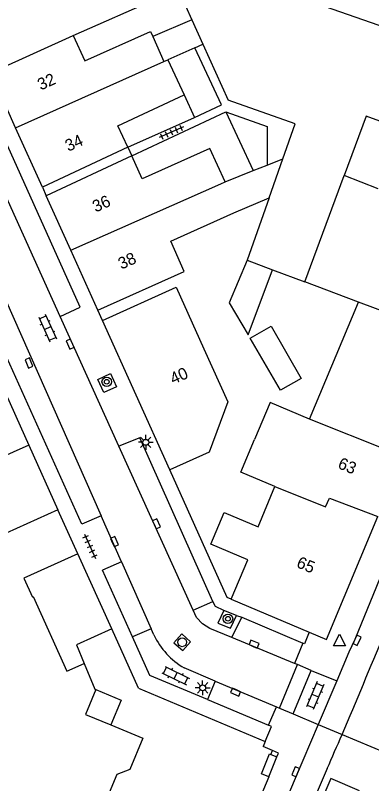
# Model space of a CAD drawing. Extents: x 132998 to 136004, y 396998 to 398512.
# Drawn here: x 133707 to 133737.1, y 398242.9 to 398307.8 of the extents above; entities that cross this region are included whole.
import ezdxf

# ---------------------------------------------------------------- set-up
doc = ezdxf.new("R2010")
doc.units = 0
for name, color, linetype in [('gg-afsc-erfafscheiding', 7, 'Continuous'), ('gg-afsc-muur', 7, 'Continuous'), ('gg-anno-huisnummerreeks BGT', 7, 'Continuous'), ('gg-bbg-bijgebouw', 7, 'Continuous'), ('gg-bbg-gedigitaliseerde bebouwing', 7, 'Continuous'), ('gg-bbg-gedigitaliseerde bebouwing onder overbouw', 7, 'Continuous'), ('gg-bbg-gedigitaliseerde bijgebouw', 7, 'Continuous'), ('gg-bbg-gedigitaliseerde overbouw', 7, 'Continuous'), ('gg-bbg-hoofdgebouw', 7, 'Continuous'), ('gg-bbg-luifel en loopbrug', 7, 'Continuous'), ('gg-bbg-pand overbouw', 7, 'Continuous'), ('gg-bbg-tussenscheiding', 7, 'Continuous'), ('gg-knt-verharding', 7, 'Continuous'), ('gg-knt-verharding nz', 7, 'Continuous'), ('gt-grn-weggrens', 7, 'Continuous'), ('gt-symb-boom', 7, 'Continuous'), ('gt-symb-klinker verharding', 7, 'Continuous'), ('gt-symb-kolk', 7, 'Continuous'), ('gt-symb-lichtmast', 7, 'Continuous'), ('gt-symb-rioolschacht', 7, 'Continuous'), ('gt-symb-tegel verharding', 7, 'Continuous'), ('gt-symb-waterafsluiter', 7, 'Continuous')]:
    doc.layers.add(name, color=color, linetype=linetype)

# ---------------------------------------------------------------- blocks, each defined once
blk = doc.blocks.new('gt0-WAFSL')
at = {"layer": 'gt-symb-waterafsluiter'}
for p, q in [((-0.5, -0.333), (0, 0.667)), ((0, 0.667), (0.5, -0.333)), ((0.5, -0.333), (-0.5, -0.333))]:
    blk.add_line(p, q, dxfattribs=at)
blk = doc.blocks.new('gt0-KOLK')
at = {"layer": 'gt-symb-kolk'}
blk.add_lwpolyline([(0, 0), (0.375, 0), (0.375, 0.4), (-0.375, 0.4), (-0.375, 0), (0, 0)], dxfattribs=at)
blk = doc.blocks.new('gt0-KL1')
at = {"layer": 'gt-symb-klinker verharding'}
for p, q in [((-1.15, 0.3), (1.15, 0.3)), ((-1, -0.3), (-1, 0.3)), ((-0.5, 0.3), (-0.5, 0.45)), ((0, -0.3), (0, 0.3)), ((0.5, 0.3), (0.5, 0.45)), ((1, -0.3), (1, 0.3)), ((-1.15, -0.3), (1.15, -0.3)), ((-0.5, -0.45), (-0.5, -0.3)), ((0.5, -0.45), (0.5, -0.3))]:
    blk.add_line(p, q, dxfattribs=at)
blk = doc.blocks.new('gt0-RS')
at = {"layer": 'gt-symb-rioolschacht'}
blk.add_lwpolyline([(-0.5, -0.5), (0.5, -0.5), (0.5, 0.5), (-0.5, 0.5)], close=True, dxfattribs=at)
blk.add_circle((0, 0), 0.375, dxfattribs=at)
blk = doc.blocks.new('gt0-BOOM')
at = {"layer": 'gt-symb-boom'}
for radius in [0.4, 0.2]:
    blk.add_circle((0, 0), radius, dxfattribs=at)
blk = doc.blocks.new('gt0-TEG1')
at = {"layer": 'gt-symb-tegel verharding'}
for p, q in [((-1.125, 0), (1.125, 0)), ((-0.9, -0.25), (-0.9, 0.25)), ((-0.45, -0.25), (-0.45, 0.25)), ((0, -0.25), (0, 0.25)), ((0.45, -0.25), (0.45, 0.25)), ((0.9, -0.25), (0.9, 0.25))]:
    blk.add_line(p, q, dxfattribs=at)
blk = doc.blocks.new('gt0-LMAST')
at = {"layer": 'gt-symb-lichtmast'}
for p, q in [((-0.182, 0.173), (-0.447, 0.438)), ((-0.005, 0.246), (-0.005, 0.621)), ((0.172, 0.173), (0.437, 0.438)), ((-0.255, -0.004), (-0.63, -0.004)), ((-0.182, -0.181), (-0.447, -0.446)), ((-0.005, -0.254), (-0.005, -0.629)), ((0.437, -0.446), (0.172, -0.181)), ((0.245, -0.004), (0.62, -0.004))]:
    blk.add_line(p, q, dxfattribs=at)
blk.add_circle((-0.005, -0.004), 0.25, dxfattribs=at)

msp = doc.modelspace()

# ---------------------------------------------------------------- linework, layer by layer
at = {"layer": 'gg-afsc-erfafscheiding'}
for p, q in [((133716.543, 398296.609), (133722.166, 398299.138)), ((133716.871, 398295.881), (133724.81, 398299.597))]:
    msp.add_line(p, q, dxfattribs=at)
msp.add_lwpolyline([(133711.919, 398306.043), (133719.197, 398309.287), (133721.394, 398308.552)], dxfattribs=at)
at = {"layer": 'gg-afsc-muur'}
for p, q in [((133712.307, 398262.264), (133710.63, 398265.98)), ((133728.612, 398245.327), (133729.115, 398245.122)), ((133729.244, 398245.421), (133728.732, 398245.641)), ((133729.115, 398245.122), (133729.244, 398245.421))]:
    msp.add_line(p, q, dxfattribs=at)
msp.add_lwpolyline([(133725.26, 398258.43), (133724.926, 398258.569), (133720.08, 398269.36)], dxfattribs=at)
at = {"layer": 'gg-bbg-bijgebouw'}
for p, q in [((133712.307, 398262.264), (133707.761, 398260.213)), ((133715.167, 398255.926), (133712.307, 398262.264))]:
    msp.add_line(p, q, dxfattribs=at)
at = {"layer": 'gg-bbg-gedigitaliseerde bebouwing'}
for p, q in [((133719.581, 398303.85), (133719.895, 398303.991)), ((133730.659, 398298.583), (133724.996, 398300.592)), ((133729.613, 398295.629), (133730.659, 398298.583)), ((133728.302, 398295.107), (133729.613, 398295.629)), ((133724.732, 398293.687), (133727.111, 398294.634)), ((133725.466, 398291.081), (133728.445, 398292.331)), ((133728.445, 398292.331), (133726.588, 398287.086)), ((133728.749, 398286.27), (133731.476, 398285.24)), ((133735.994, 398283.539), (133731.476, 398285.24)), ((133731.867, 398273.646), (133735.994, 398283.539)), ((133722.953, 398279.59), (133724.976, 398275.115)), ((133724.976, 398275.115), (133723.39, 398270.86)), ((133727.52, 398264.54), (133728.945, 398267.956))]:
    msp.add_line(p, q, dxfattribs=at)
for points in [[(133716.543, 398296.609), (133715.695, 398298.42), (133721.279, 398301.034)], [(133724.732, 398293.687), (133723.461, 398296.513), (133717.744, 398293.941), (133716.871, 398295.881)], [(133713.99, 398282.85), (133721.298, 398286.126), (133720.145, 398288.688), (133725.466, 398291.081)], [(133714.38, 398281.97), (133720.604, 398284.786), (133722.953, 398279.59)], [(133731.867, 398273.646), (133728.532, 398275.039), (133727.229, 398271.918)], [(133728.945, 398267.956), (133726.075, 398269.154), (133727.229, 398271.918)], [(133710.63, 398265.98), (133703.609, 398262.817), (133702.486, 398265.315), (133697.382, 398263.021), (133696.042, 398266.001)], [(133712.848, 398253.01), (133713.734, 398250.841), (133713.832, 398250.8)], [(133713.832, 398250.8), (133715.967, 398249.911), (133715.095, 398247.816)], [(133715.095, 398247.816), (133717.8, 398246.69), (133716.702, 398244.055), (133715.596, 398243.618), (133714.815, 398241.747), (133715.132, 398240.978)]]:
    msp.add_lwpolyline(points, dxfattribs=at)
at = {"layer": 'gg-bbg-gedigitaliseerde bebouwing onder overbouw'}
for p, q in [((133716.543, 398296.609), (133709.321, 398293.229)), ((133716.871, 398295.881), (133709.648, 398292.501))]:
    msp.add_line(p, q, dxfattribs=at)
at = {"layer": 'gg-bbg-gedigitaliseerde bijgebouw'}
for p, q in [((133722.175, 398305.017), (133719.895, 398303.991)), ((133721.279, 398301.034), (133722.166, 398299.138)), ((133724.81, 398299.597), (133727.111, 398294.634))]:
    msp.add_line(p, q, dxfattribs=at)
for points in [[(133722.166, 398299.138), (133724.43, 398300.198), (133722.175, 398305.017)], [(133724.81, 398299.597), (133728.281, 398298.365), (133728.302, 398295.107)], [(133726.588, 398287.086), (133725.076, 398283.463), (133726.683, 398280.755), (133728.749, 398286.27)], [(133707.761, 398260.213), (133708.481, 398258.618), (133708.547, 398258.648), (133711.388, 398252.351), (133712.848, 398253.01)]]:
    msp.add_lwpolyline(points, dxfattribs=at)
at = {"layer": 'gg-bbg-gedigitaliseerde overbouw'}
msp.add_line((133716.543, 398296.609), (133716.871, 398295.881), dxfattribs=at)
at = {"layer": 'gg-bbg-hoofdgebouw'}
for p, q in [((133721.394, 398308.552), (133721.929, 398307.37)), ((133721.929, 398307.37), (133722.855, 398305.323)), ((133704.97, 398302.9), (133711.919, 398306.043)), ((133718.633, 398305.972), (133719.581, 398303.85)), ((133722.855, 398305.323), (133724.996, 398300.592)), ((133707.061, 398298.253), (133704.97, 398302.9)), ((133709.321, 398293.229), (133707.061, 398298.253)), ((133711.71, 398287.917), (133709.648, 398292.501)), ((133713.99, 398282.85), (133711.71, 398287.917)), ((133720.08, 398269.36), (133714.38, 398281.97)), ((133705.864, 398276.587), (133708.17, 398271.453)), ((133708.17, 398271.453), (133710.63, 398265.98)), ((133723.39, 398270.86), (133720.08, 398269.36)), ((133725.26, 398258.43), (133731.832, 398255.662)), ((133717.43, 398250.91), (133715.167, 398255.926)), ((133717.43, 398250.91), (133728.13, 398246.4)), ((133728.13, 398246.4), (133727.96, 398245.99)), ((133728.732, 398245.641), (133727.96, 398245.99)), ((133728.612, 398245.327), (133728.732, 398245.641))]:
    msp.add_line(p, q, dxfattribs=at)
for points in [[(133711.919, 398306.043), (133712.891, 398303.919), (133718.442, 398306.398), (133718.633, 398305.972)], [(133725.26, 398258.43), (133726.66, 398261.76), (133723.53, 398263.08), (133724.66, 398265.75), (133727.52, 398264.54)], [(133731.832, 398255.662), (133733.31, 398255.04), (133737.643, 398265.423)], [(133728.443, 398243.428), (133727.799, 398243.674), (133728.499, 398245.374), (133728.612, 398245.327)], [(133728.443, 398243.428), (133725.47, 398236.41), (133725.386, 398236.445)]]:
    msp.add_lwpolyline(points, dxfattribs=at)
at = {"layer": 'gg-bbg-luifel en loopbrug'}
for p, q in [((133721.929, 398307.37), (133718.633, 398305.972)), ((133722.175, 398305.017), (133722.855, 398305.323))]:
    msp.add_line(p, q, dxfattribs=at)
for points in [[(133726.848, 398280.473), (133728.636, 398281.492), (133731.152, 398277.074), (133729.414, 398276.084), (133726.848, 398280.473)], [(133713.832, 398250.8), (133712.958, 398248.706), (133715.095, 398247.816)]]:
    msp.add_lwpolyline(points, dxfattribs=at)
at = {"layer": 'gg-bbg-pand overbouw'}
msp.add_line((133709.321, 398293.229), (133709.648, 398292.501), dxfattribs=at)
at = {"layer": 'gg-bbg-tussenscheiding'}
for p, q in [((133738.297, 398306.706), (133733.213, 398308.483)), ((133707.061, 398298.253), (133719.581, 398303.85)), ((133719.895, 398303.991), (133721.279, 398301.034)), ((133727.111, 398294.634), (133728.302, 398295.107)), ((133728.445, 398292.331), (133729.613, 398295.629)), ((133731.476, 398285.24), (133734.79, 398294.229)), ((133737.671, 398293.102), (133734.79, 398294.229)), ((133711.71, 398287.917), (133724.367, 398293.523)), ((133724.367, 398293.523), (133724.732, 398293.687)), ((133726.588, 398287.086), (133728.749, 398286.27)), ((133743.96, 398280.56), (133735.994, 398283.539)), ((133739.759, 398270.492), (133731.867, 398273.646)), ((133708.17, 398271.453), (133696.042, 398266.001))]:
    msp.add_line(p, q, dxfattribs=at)
for points in [[(133749.225, 398294.641), (133736.64, 398299.248), (133734.79, 398294.229)], [(133728.945, 398267.956), (133733.202, 398266.227), (133733.545, 398266.959), (133737.643, 398265.423)], [(133715.167, 398255.926), (133712.209, 398254.591), (133712.848, 398253.01)]]:
    msp.add_lwpolyline(points, dxfattribs=at)
at = {"layer": 'gg-knt-verharding'}
for p, q in [((133712.636, 398264.765), (133702.493, 398287.243)), ((133714.38, 398281.97), (133713.99, 398282.85)), ((133715.775, 398271.364), (133710.828, 398282.311)), ((133714.269, 398265.488), (133712.636, 398264.765)), ((133715.988, 398261.601), (133714.269, 398265.488)), ((133715.988, 398261.601), (133714.384, 398260.891)), ((133716.927, 398255.255), (133714.384, 398260.891)), ((133722.04, 398257.498), (133723.697, 398258.236)), ((133725.7, 398257.049), (133724.619, 398257.488)), ((133725.321, 398255.194), (133726.143, 398256.906)), ((133725.7, 398257.049), (133726.143, 398256.906)), ((133726.143, 398256.906), (133731.293, 398254.715)), ((133718.496, 398255.931), (133716.927, 398255.255)), ((133718.73, 398255.41), (133718.496, 398255.931)), ((133731.293, 398254.715), (133730.61, 398253.001)), ((133729.319, 398249.24), (133730.842, 398252.905)), ((133730.842, 398252.905), (133730.61, 398253.001)), ((133732.01, 398252.42), (133730.842, 398252.905)), ((133723.904, 398251.523), (133721.279, 398252.63)), ((133730.48, 398248.75), (133732.01, 398252.42)), ((133723.904, 398251.523), (133723.247, 398249.958)), ((133734.158, 398251.529), (133732.597, 398247.856)), ((133723.247, 398249.958), (133728.399, 398247.797)), ((133728.399, 398247.797), (133729.074, 398249.343)), ((133729.074, 398249.343), (133729.319, 398249.24)), ((133729.319, 398249.24), (133730.48, 398248.75)), ((133732.597, 398247.856), (133731.3, 398244.807))]:
    msp.add_line(p, q, dxfattribs=at)
for points in [[(133771.636, 398356.032), (133764.124, 398333.536), (133750.819, 398294.155), (133748.759, 398288.387), (133746.637, 398282.642), (133743.937, 398275.538), (133741.172, 398268.459), (133735.694, 398255.041), (133735.196, 398253.97), (133734.158, 398251.529)], [(133710.828, 398282.311), (133712.504, 398283.1), (133706.107, 398297.334), (133704.385, 398296.567)], [(133714.008, 398277.005), (133715.074, 398277.487), (133715.564, 398276.369), (133714.498, 398275.886), (133714.008, 398277.005)], [(133723.697, 398258.236), (133717.537, 398272.067), (133715.775, 398271.364)], [(133724.619, 398257.488), (133723.942, 398257.804), (133723.697, 398258.236)], [(133725.321, 398255.194), (133723.45, 398255.97), (133722.82, 398256.34), (133722.32, 398256.88), (133722.04, 398257.498)], [(133724.619, 398257.488), (133724.125, 398256.416), (133725.207, 398255.976), (133725.7, 398257.049)], [(133731.832, 398255.662), (133731.431, 398254.656), (133731.293, 398254.715)], [(133723.247, 398249.958), (133718.4, 398251.991), (133716.927, 398255.255)], [(133728.13, 398246.4), (133728.663, 398247.686), (133728.399, 398247.797)], [(133731.3, 398244.807), (133725.594, 398231.385), (133719.603, 398217.489), (133695.001, 398159.758), (133688.387, 398144.61), (133684.641, 398136.329)], [(133733.364, 398244.119), (133694.697, 398153.777), (133691.352, 398146.048), (133674.837, 398109.473), (133668.115, 398096.878), (133655.132, 398073.162)], [(133734.959, 398239.349), (133736.089, 398242.25), (133733.673, 398243.297), (133732.514, 398240.587), (133734.127, 398239.886), (133734.055, 398239.703)]]:
    msp.add_lwpolyline(points, dxfattribs=at)
for centre, radius, start, end in [((133029.587, 398548.658), 766.842, 336.835746, 338.214487), ((133724.608, 398258.241), 6.524, 205.71539, 239.32044), ((133044.118, 398542.483), 751.054, 336.592947, 336.832804)]:
    msp.add_arc(centre, radius, start, end, dxfattribs=at)
at = {"layer": 'gg-knt-verharding nz'}
for p, q in [((133710.828, 398282.311), (133704.385, 398296.567)), ((133704.295, 398288.039), (133714.269, 398265.488)), ((133722.04, 398257.498), (133715.775, 398271.364)), ((133715.988, 398261.601), (133718.496, 398255.931)), ((133730.61, 398253.001), (133725.321, 398255.194)), ((133723.904, 398251.523), (133729.074, 398249.343))]:
    msp.add_line(p, q, dxfattribs=at)
at = {"layer": 'gt-grn-weggrens'}
for p, q in [((133732.01, 398252.42), (133734.158, 398251.529)), ((133730.48, 398248.75), (133732.597, 398247.856)), ((133732.597, 398247.856), (133734.607, 398247.007)), ((133734.607, 398247.007), (133738.245, 398245.471)), ((133728.443, 398243.428), (133729.115, 398245.122))]:
    msp.add_line(p, q, dxfattribs=at)

# ---------------------------------------------------------------- block references
at = {"layer": 'gt-symb-boom'}
for p in [(133714.747, 398276.801), (133724.981, 398256.778)]:
    msp.add_blockref('gt0-BOOM', p, dxfattribs=at)
at = {"layer": 'gt-symb-klinker verharding'}
for p, rotation in [((133709.757, 398281.34), -65.66512570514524), ((133720.573, 398251.979), -25.771105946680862), ((133732.347, 398250.292), -113.02549201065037)]:
    msp.add_blockref('gt0-KL1', p, dxfattribs=dict(at, rotation=rotation))
at = {"layer": 'gt-symb-kolk'}
for p, rotation in [((133711.843, 398280.065), 113.69497103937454), ((133708.37, 398278.467), 114.13112520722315), ((133718.777, 398264.72), -65.66512570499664), ((133715.22, 398263.224), -66.43292878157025), ((133727.112, 398254.451), -22.386365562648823), ((133735.693, 398255.041), -114.71909385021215), ((133725.704, 398250.764), 156.61335784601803), ((133730.878, 398243.784), 67.04963698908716)]:
    msp.add_blockref('gt0-KOLK', p, dxfattribs=dict(at, rotation=rotation))
at = {"layer": 'gt-symb-lichtmast'}
for p in [(133718.046, 398271.691), (133722.848, 398250.947)]:
    msp.add_blockref('gt0-LMAST', p, dxfattribs=at)
at = {"layer": 'gt-symb-rioolschacht', "rotation": -41.35293636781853}
msp.add_blockref('gt0-RS', (133721.119, 398254.798), dxfattribs=at)
at = {"layer": 'gt-symb-tegel verharding'}
for p, rotation in [((133720.204, 398297.886), -155.84543934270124), ((133713.343, 398262.904), -65.71736116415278)]:
    msp.add_blockref('gt0-TEG1', p, dxfattribs=dict(at, rotation=rotation))
at = {"layer": 'gt-symb-waterafsluiter'}
msp.add_blockref('gt0-WAFSL', (133734.399, 398254.823), dxfattribs=at)

# ---------------------------------------------------------------- texts
at = {"layer": 'gg-anno-huisnummerreeks BGT'}
for s, rotation, p in [('32', 24.2, (133709.18, 398301.398)), ('34', 24.2, (133711.506, 398296.227)), ('36', 24.2, (133713.816, 398291.091)), ('38', 24.2, (133715.987, 398286.266)), ('40', 24.3, (133720.366, 398276.553)), ('63', 337.4, (133734.183, 398269.533)), ('65', 337.4, (133730.691, 398261.166))]:
    msp.add_text(s, height=1, rotation=rotation, dxfattribs=at).set_placement(p)

doc.saveas('drawing.dxf')
